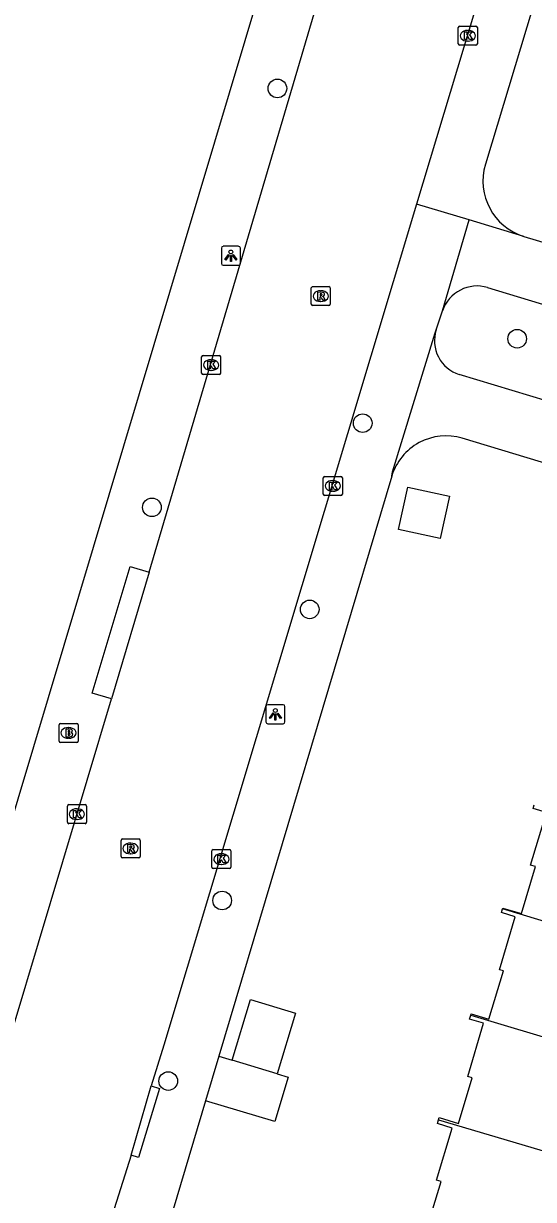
# Model space of a CAD drawing. Extents: x 162186 to 163152, y 385513 to 386513.
# Drawn here: x 162583.4 to 162610.2, y 386181.2 to 386243 of the extents above; entities that cross this region are included whole.
import ezdxf

# ---------------------------------------------------------------- set-up
doc = ezdxf.new("R2010")
doc.units = 0
for name, color, linetype in [('IMGEO_Boom', 7, 'Continuous'), ('IMGEO_Brandkraan', 7, 'Continuous'), ('IMGEO_Kolk', 7, 'Continuous'), ('IMGEO_Lichtpunt', 7, 'Continuous'), ('IMGEO_Pand', 7, 'Continuous'), ('IMGEO_Rijbaan_lokaal_gesloten', 7, 'Continuous'), ('IMGEO_Rioolput', 7, 'Continuous'), ('IMGEO_Voetpad_open', 7, 'Continuous')]:
    doc.layers.add(name, color=color, linetype=linetype)

msp = doc.modelspace()

# ---------------------------------------------------------------- linework, layer by layer
at = {"layer": 'IMGEO_Boom'}
for centre in [(162596.726, 386239.559), (162609.317, 386226.41), (162601.205, 386221.975), (162590.133, 386217.553), (162598.423, 386212.191), (162593.825, 386196.898), (162590.991, 386187.413)]:
    msp.add_circle(centre, 0.489, dxfattribs=at)
at = {"layer": 'IMGEO_Brandkraan'}
for p, q in [((162585.256, 386205.275), (162585.256, 386206.127)), ((162585.331, 386206.201), (162586.183, 386206.201)), ((162585.744, 386205.981), (162585.769, 386205.981)), ((162586.257, 386206.127), (162586.257, 386205.275)), ((162586.183, 386205.201), (162585.331, 386205.201)), ((162585.767, 386205.421), (162585.742, 386205.421))]:
    msp.add_line(p, q, dxfattribs=at)
for points in [[(162585.256, 386205.275), (162585.256, 386206.127)], [(162585.331, 386206.201), (162586.183, 386206.201)], [(162585.604, 386205.901), (162585.604, 386205.501), (162585.817, 386205.501)], [(162585.835, 386205.901), (162585.604, 386205.901)], [(162585.783, 386205.82), (162585.729, 386205.82), (162585.729, 386205.744)], [(162585.729, 386205.744), (162585.782, 386205.744)], [(162585.791, 386205.668), (162585.729, 386205.668), (162585.729, 386205.587)], [(162586.257, 386206.127), (162586.257, 386205.275)], [(162586.183, 386205.201), (162585.331, 386205.201)], [(162585.729, 386205.587), (162585.791, 386205.587)]]:
    msp.add_lwpolyline(points, dxfattribs=at)
for centre, radius, start, end in [((162585.333, 386206.125), 0.0765, 91.55205, 178.44795), ((162585.333, 386206.125), 0.0765, 91.55205, 178.44795), ((162585.784, 386205.782), 0.0379, 267.82845, 90.93552), ((162585.792, 386205.627), 0.0404, 269.87594, 90.50774), ((162585.839, 386205.756), 0.145, 59.4692, 91.53667), ((162585.864, 386205.803), 0.0922, 285.51372, 58.15012), ((162585.869, 386205.611), 0.105, 301.31148, 78.98903), ((162586.181, 386206.125), 0.0765, 1.55205, 88.44795), ((162586.181, 386206.125), 0.0765, 1.55205, 88.44795), ((162585.333, 386205.277), 0.0765, 181.55205, 268.44795), ((162585.333, 386205.277), 0.0765, 181.55205, 268.44795), ((162585.823, 386205.752), 0.251, 268.66757, 293.53466), ((162586.181, 386205.277), 0.0765, 271.55205, 358.44795), ((162586.181, 386205.277), 0.0765, 271.55205, 358.44795)]:
    msp.add_arc(centre, radius, start, end, dxfattribs=at)
for centre, major_axis, ratio, start_param, end_param in [((162585.743, 386205.701), (-0.387, 0.002), 0.722429, 4.712389, 7.853982), ((162585.768, 386205.701), (-0.39, 0.002), 0.717154, 1.570796, 4.712389)]:
    msp.add_ellipse(centre, major_axis=major_axis, ratio=ratio, start_param=start_param, end_param=end_param, dxfattribs=at)
at = {"layer": 'IMGEO_Kolk'}
for p, q in [((162606.226, 386241.901), (162606.226, 386242.753)), ((162606.301, 386242.827), (162607.153, 386242.827)), ((162607.227, 386242.753), (162607.227, 386241.901)), ((162606.714, 386242.607), (162606.739, 386242.607)), ((162607.153, 386241.827), (162606.301, 386241.827)), ((162606.737, 386242.047), (162606.712, 386242.047)), ((162592.744, 386224.604), (162592.744, 386225.456)), ((162592.819, 386225.53), (162593.671, 386225.53)), ((162593.745, 386225.456), (162593.745, 386224.604)), ((162593.232, 386225.31), (162593.257, 386225.31)), ((162593.671, 386224.53), (162592.819, 386224.53)), ((162593.255, 386224.75), (162593.23, 386224.75)), ((162599.135, 386218.251), (162599.135, 386219.103)), ((162599.21, 386219.177), (162600.062, 386219.177)), ((162599.623, 386218.957), (162599.648, 386218.957)), ((162600.136, 386219.103), (162600.136, 386218.251)), ((162600.062, 386218.177), (162599.21, 386218.177)), ((162599.646, 386218.397), (162599.621, 386218.397)), ((162585.695, 386201.009), (162585.695, 386201.861)), ((162585.77, 386201.935), (162586.622, 386201.935)), ((162586.183, 386201.715), (162586.208, 386201.715)), ((162586.696, 386201.861), (162586.696, 386201.009)), ((162586.622, 386200.935), (162585.77, 386200.935)), ((162586.206, 386201.155), (162586.181, 386201.155)), ((162593.282, 386198.647), (162593.282, 386199.499)), ((162593.357, 386199.573), (162594.209, 386199.573)), ((162594.283, 386199.499), (162594.283, 386198.647)), ((162593.77, 386199.353), (162593.795, 386199.353)), ((162594.209, 386198.573), (162593.357, 386198.573)), ((162593.793, 386198.793), (162593.768, 386198.793))]:
    msp.add_line(p, q, dxfattribs=at)
for points in [[(162606.226, 386241.901), (162606.226, 386242.753)], [(162606.301, 386242.827), (162607.153, 386242.827)], [(162607.227, 386242.753), (162607.227, 386241.901)], [(162606.547, 386242.527), (162606.67, 386242.527), (162606.67, 386242.376), (162606.8, 386242.527), (162606.964, 386242.527), (162606.818, 386242.376), (162606.971, 386242.127), (162606.819, 386242.127), (162606.734, 386242.291), (162606.67, 386242.224), (162606.67, 386242.127), (162606.547, 386242.127), (162606.547, 386242.527)], [(162607.153, 386241.827), (162606.301, 386241.827)], [(162592.744, 386224.604), (162592.744, 386225.456)], [(162592.819, 386225.53), (162593.671, 386225.53)], [(162593.745, 386225.456), (162593.745, 386224.604)], [(162593.065, 386225.23), (162593.188, 386225.23), (162593.188, 386225.079), (162593.318, 386225.23), (162593.482, 386225.23), (162593.336, 386225.079), (162593.489, 386224.83), (162593.337, 386224.83), (162593.252, 386224.994), (162593.188, 386224.927), (162593.188, 386224.83), (162593.065, 386224.83), (162593.065, 386225.23)], [(162593.671, 386224.53), (162592.819, 386224.53)], [(162599.135, 386218.251), (162599.135, 386219.103)], [(162599.21, 386219.177), (162600.062, 386219.177)], [(162599.456, 386218.877), (162599.579, 386218.877), (162599.579, 386218.726), (162599.709, 386218.877), (162599.873, 386218.877), (162599.727, 386218.726), (162599.88, 386218.477), (162599.728, 386218.477), (162599.643, 386218.641), (162599.579, 386218.574), (162599.579, 386218.477), (162599.456, 386218.477), (162599.456, 386218.877)], [(162600.136, 386219.103), (162600.136, 386218.251)], [(162600.062, 386218.177), (162599.21, 386218.177)], [(162585.695, 386201.009), (162585.695, 386201.861)], [(162585.77, 386201.935), (162586.622, 386201.935)], [(162586.016, 386201.635), (162586.139, 386201.635), (162586.139, 386201.484), (162586.269, 386201.635), (162586.433, 386201.635), (162586.287, 386201.484), (162586.44, 386201.235), (162586.288, 386201.235), (162586.203, 386201.399), (162586.139, 386201.332), (162586.139, 386201.235), (162586.016, 386201.235), (162586.016, 386201.635)], [(162586.696, 386201.861), (162586.696, 386201.009)], [(162586.622, 386200.935), (162585.77, 386200.935)], [(162593.282, 386198.647), (162593.282, 386199.499)], [(162593.357, 386199.573), (162594.209, 386199.573)], [(162594.283, 386199.499), (162594.283, 386198.647)], [(162593.603, 386199.273), (162593.726, 386199.273), (162593.726, 386199.122), (162593.856, 386199.273), (162594.02, 386199.273), (162593.874, 386199.122), (162594.027, 386198.873), (162593.875, 386198.873), (162593.79, 386199.037), (162593.726, 386198.97), (162593.726, 386198.873), (162593.603, 386198.873), (162593.603, 386199.273)], [(162594.209, 386198.573), (162593.357, 386198.573)]]:
    msp.add_lwpolyline(points, dxfattribs=at)
for centre, start, end in [((162606.303, 386242.751), 91.55205, 178.44795), ((162606.303, 386242.751), 91.55205, 178.44795), ((162607.151, 386242.751), 1.55205, 88.44795), ((162607.151, 386242.751), 1.55205, 88.44795), ((162606.303, 386241.903), 181.55205, 268.44795), ((162606.303, 386241.903), 181.55205, 268.44795), ((162607.151, 386241.903), 271.55205, 358.44795), ((162607.151, 386241.903), 271.55205, 358.44795), ((162592.821, 386225.454), 91.55205, 178.44795), ((162592.821, 386225.454), 91.55205, 178.44795), ((162593.669, 386225.454), 1.55205, 88.44795), ((162593.669, 386225.454), 1.55205, 88.44795), ((162592.821, 386224.606), 181.55205, 268.44795), ((162592.821, 386224.606), 181.55205, 268.44795), ((162593.669, 386224.606), 271.55205, 358.44795), ((162593.669, 386224.606), 271.55205, 358.44795), ((162599.212, 386219.101), 91.55205, 178.44795), ((162599.212, 386219.101), 91.55205, 178.44795), ((162600.06, 386219.101), 1.55205, 88.44795), ((162600.06, 386219.101), 1.55205, 88.44795), ((162599.212, 386218.253), 181.55205, 268.44795), ((162599.212, 386218.253), 181.55205, 268.44795), ((162600.06, 386218.253), 271.55205, 358.44795), ((162600.06, 386218.253), 271.55205, 358.44795), ((162585.772, 386201.859), 91.55205, 178.44795), ((162585.772, 386201.859), 91.55205, 178.44795), ((162586.62, 386201.859), 1.55205, 88.44795), ((162586.62, 386201.859), 1.55205, 88.44795), ((162585.772, 386201.011), 181.55205, 268.44795), ((162585.772, 386201.011), 181.55205, 268.44795), ((162586.62, 386201.011), 271.55205, 358.44795), ((162586.62, 386201.011), 271.55205, 358.44795), ((162593.359, 386199.497), 91.55205, 178.44795), ((162593.359, 386199.497), 91.55205, 178.44795), ((162594.207, 386199.497), 1.55205, 88.44795), ((162594.207, 386199.497), 1.55205, 88.44795), ((162593.359, 386198.649), 181.55205, 268.44795), ((162593.359, 386198.649), 181.55205, 268.44795), ((162594.207, 386198.649), 271.55205, 358.44795), ((162594.207, 386198.649), 271.55205, 358.44795)]:
    msp.add_arc(centre, 0.0765, start, end, dxfattribs=at)
for centre, major_axis, ratio, start_param, end_param in [((162606.713, 386242.327), (-0.387, 0.002), 0.722429, 4.712389, 7.853982), ((162606.738, 386242.327), (-0.39, 0.002), 0.717154, 1.570796, 4.712389), ((162593.231, 386225.03), (-0.387, 0.002), 0.722429, 4.712389, 7.853982), ((162593.256, 386225.03), (-0.39, 0.002), 0.717154, 1.570796, 4.712389), ((162599.622, 386218.677), (-0.387, 0.002), 0.722429, 4.712389, 7.853982), ((162599.647, 386218.677), (-0.39, 0.002), 0.717154, 1.570796, 4.712389), ((162586.182, 386201.435), (-0.387, 0.002), 0.722429, 4.712389, 7.853982), ((162586.207, 386201.435), (-0.39, 0.002), 0.717154, 1.570796, 4.712389), ((162593.769, 386199.073), (-0.387, 0.002), 0.722429, 4.712389, 7.853982), ((162593.794, 386199.073), (-0.39, 0.002), 0.717154, 1.570796, 4.712389)]:
    msp.add_ellipse(centre, major_axis=major_axis, ratio=ratio, start_param=start_param, end_param=end_param, dxfattribs=at)
at = {"layer": 'IMGEO_Lichtpunt'}
for p, q in [((162593.783, 386231.17), (162593.783, 386230.363)), ((162593.783, 386231.17), (162593.783, 386230.363)), ((162594.685, 386231.265), (162593.877, 386231.265)), ((162594.685, 386231.265), (162593.877, 386231.265)), ((162594.779, 386230.363), (162594.779, 386231.17)), ((162594.779, 386230.363), (162594.779, 386231.17)), ((162593.877, 386230.269), (162594.685, 386230.269)), ((162593.877, 386230.269), (162594.685, 386230.269)), ((162596.121, 386207.085), (162596.121, 386206.278)), ((162596.121, 386207.085), (162596.121, 386206.278)), ((162597.023, 386207.18), (162596.215, 386207.18)), ((162597.023, 386207.18), (162596.215, 386207.18)), ((162597.117, 386206.278), (162597.117, 386207.085)), ((162597.117, 386206.278), (162597.117, 386207.085)), ((162596.215, 386206.184), (162597.023, 386206.184)), ((162596.215, 386206.184), (162597.023, 386206.184))]:
    msp.add_line(p, q, dxfattribs=at)
for points in [[(162594.157, 386230.834), (162594.196, 386230.806), (162594.008, 386230.544), (162593.97, 386230.571), (162594.157, 386230.834)], [(162594.259, 386230.786), (162594.306, 386230.786), (162594.306, 386230.464), (162594.259, 386230.464), (162594.259, 386230.786)], [(162594.369, 386230.806), (162594.407, 386230.833), (162594.594, 386230.571), (162594.555, 386230.543), (162594.369, 386230.806)], [(162596.495, 386206.749), (162596.534, 386206.721), (162596.346, 386206.459), (162596.308, 386206.486), (162596.495, 386206.749)], [(162596.597, 386206.701), (162596.644, 386206.701), (162596.644, 386206.379), (162596.597, 386206.379), (162596.597, 386206.701)], [(162596.707, 386206.721), (162596.745, 386206.748), (162596.932, 386206.486), (162596.893, 386206.458), (162596.707, 386206.721)]]:
    msp.add_lwpolyline(points, dxfattribs=at)
for centre in [(162594.282, 386230.968), (162596.62, 386206.883)]:
    msp.add_circle(centre, 0.0994, dxfattribs=at)
for centre, start, end in [((162593.877, 386231.17), 90, 180), ((162593.877, 386231.17), 90, 180), ((162594.685, 386231.17), 0, 90), ((162594.685, 386231.17), 0, 90), ((162593.877, 386230.363), 180, 270), ((162593.877, 386230.363), 180, 270), ((162594.685, 386230.363), 270, 0), ((162594.685, 386230.363), 270, 360), ((162596.215, 386207.085), 90, 180), ((162596.215, 386207.085), 90, 180), ((162597.023, 386207.085), 0, 90), ((162597.023, 386207.085), 0, 90), ((162596.215, 386206.278), 180, 270), ((162596.215, 386206.278), 180, 270), ((162597.023, 386206.278), 270, 0), ((162597.023, 386206.278), 270, 360)]:
    msp.add_arc(centre, 0.0946, start, end, dxfattribs=at)
at = {"layer": 'IMGEO_Pand'}
for points in [[(162603.084, 386216.393), (162603.569, 386218.616), (162605.762, 386218.138), (162605.277, 386215.915), (162603.084, 386216.393)], [(162608.544, 386196.455), (162608.558, 386196.503), (162609.538, 386196.211), (162610.277, 386198.677), (162610.024, 386198.753), (162610.856, 386201.53), (162610.153, 386201.74), (162610.21, 386201.931)], [(162606.879, 386190.876), (162606.9, 386190.946), (162607.834, 386190.667), (162608.592, 386193.2), (162608.386, 386193.262), (162609.22, 386196.047), (162608.488, 386196.267), (162608.544, 386196.455)], [(162619.112, 386193.279), (162608.544, 386196.455)], [(162594.352, 386188.503), (162595.308, 386191.694), (162597.676, 386190.985), (162596.72, 386187.794)], [(162605.194, 386185.379), (162605.228, 386185.493), (162606.239, 386185.19), (162606.955, 386187.58), (162606.719, 386187.65), (162607.558, 386190.451), (162606.818, 386190.672), (162606.879, 386190.876)], [(162606.879, 386190.876), (162617.453, 386187.706)], [(162593.646, 386188.715), (162592.947, 386186.382)], [(162593.646, 386188.715), (162594.352, 386188.503)], [(162596.72, 386187.794), (162594.352, 386188.503)], [(162596.72, 386187.794), (162597.288, 386187.624), (162596.589, 386185.291), (162592.947, 386186.382)], [(162604.582, 386179.665), (162605.32, 386182.13), (162605.09, 386182.198), (162605.913, 386184.946), (162605.134, 386185.179), (162605.194, 386185.379)], [(162605.194, 386185.379), (162615.831, 386182.217)]]:
    msp.add_lwpolyline(points, dxfattribs=at)
at = {"layer": 'IMGEO_Rijbaan_lokaal_gesloten'}
for points in [[(162619.204, 386284.067), (162613.26, 386264.222), (162609.006, 386250), (162604.039, 386233.483)], [(162589.995, 386214.149), (162605.234, 386265.802)], [(162604.039, 386233.483), (162590.754, 386189.307), (162590.1, 386187.156)], [(162589.995, 386214.149), (162588.005, 386207.498)], [(162580.194, 386181.395), (162580.323, 386181.848), (162588.005, 386207.498)], [(162589.049, 386183.521), (162590.1, 386187.156)], [(162589.049, 386183.521), (162588.145, 386180.704), (162585.211, 386170.441)]]:
    msp.add_lwpolyline(points, dxfattribs=at)
at = {"layer": 'IMGEO_Rioolput'}
for p, q in [((162598.577, 386229.15), (162599.429, 386229.15)), ((162598.502, 386228.224), (162598.502, 386229.076)), ((162598.99, 386228.93), (162599.015, 386228.93)), ((162599.503, 386229.076), (162599.503, 386228.224)), ((162599.429, 386228.15), (162598.577, 386228.15)), ((162599.013, 386228.37), (162598.988, 386228.37)), ((162588.589, 386200.132), (162589.441, 386200.132)), ((162588.514, 386199.206), (162588.514, 386200.058)), ((162589.002, 386199.912), (162589.027, 386199.912)), ((162589.515, 386200.058), (162589.515, 386199.206)), ((162589.441, 386199.132), (162588.589, 386199.132)), ((162589.025, 386199.352), (162589, 386199.352))]:
    msp.add_line(p, q, dxfattribs=at)
for points in [[(162598.577, 386229.15), (162599.429, 386229.15)], [(162598.502, 386228.224), (162598.502, 386229.076)], [(162599.091, 386228.848), (162598.839, 386228.85), (162598.839, 386228.45)], [(162598.839, 386228.45), (162598.963, 386228.45), (162598.963, 386228.612), (162598.974, 386228.612)], [(162599.017, 386228.769), (162598.963, 386228.769), (162598.963, 386228.688)], [(162598.963, 386228.688), (162599.015, 386228.688)], [(162599.021, 386228.583), (162599.092, 386228.45), (162599.232, 386228.45), (162599.167, 386228.576)], [(162599.503, 386229.076), (162599.503, 386228.224)], [(162599.429, 386228.15), (162598.577, 386228.15)], [(162588.589, 386200.132), (162589.441, 386200.132)], [(162588.514, 386199.206), (162588.514, 386200.058)], [(162589.103, 386199.83), (162588.851, 386199.832), (162588.851, 386199.432)], [(162588.851, 386199.432), (162588.975, 386199.432), (162588.975, 386199.594), (162588.986, 386199.594)], [(162589.029, 386199.751), (162588.975, 386199.751), (162588.975, 386199.67)], [(162588.975, 386199.67), (162589.027, 386199.67)], [(162589.033, 386199.565), (162589.104, 386199.432), (162589.244, 386199.432), (162589.179, 386199.558)], [(162589.515, 386200.058), (162589.515, 386199.206)], [(162589.441, 386199.132), (162588.589, 386199.132)]]:
    msp.add_lwpolyline(points, dxfattribs=at)
for centre, radius, start, end in [((162598.579, 386229.074), 0.0765, 91.55205, 178.44795), ((162598.579, 386229.074), 0.0765, 91.55205, 178.44795), ((162599.427, 386229.074), 0.0765, 1.55205, 88.44795), ((162599.427, 386229.074), 0.0765, 1.55205, 88.44795), ((162598.973, 386228.559), 0.0533, 26.02933, 88.69889), ((162598.999, 386228.877), 0.19, 274.7715, 282.96867), ((162599.023, 386228.673), 0.0964, 77.00612, 93.18647), ((162599.037, 386228.73), 0.0378, 276.66336, 79.67722), ((162599.09, 386228.738), 0.109, 350.36119, 89.41601), ((162599.088, 386228.738), 0.112, 277.58423, 350.98172), ((162599.072, 386228.523), 0.108, 29.51342, 73.79051), ((162598.579, 386228.226), 0.0765, 181.55205, 268.44795), ((162598.579, 386228.226), 0.0765, 181.55205, 268.44795), ((162599.427, 386228.226), 0.0765, 271.55205, 358.44795), ((162599.427, 386228.226), 0.0765, 271.55205, 358.44795), ((162588.591, 386200.056), 0.0765, 91.55205, 178.44795), ((162588.591, 386200.056), 0.0765, 91.55205, 178.44795), ((162589.439, 386200.056), 0.0765, 1.55205, 88.44795), ((162589.439, 386200.056), 0.0765, 1.55205, 88.44795), ((162588.985, 386199.541), 0.0533, 26.02933, 88.69889), ((162589.011, 386199.859), 0.19, 274.7715, 282.96867), ((162589.035, 386199.655), 0.0964, 77.00612, 93.18647), ((162589.049, 386199.712), 0.0378, 276.66336, 79.67722), ((162589.102, 386199.72), 0.109, 350.36119, 89.41601), ((162589.1, 386199.72), 0.112, 277.58423, 350.98172), ((162589.084, 386199.505), 0.108, 29.51342, 73.79051), ((162588.591, 386199.208), 0.0765, 181.55205, 268.44795), ((162588.591, 386199.208), 0.0765, 181.55205, 268.44795), ((162589.439, 386199.208), 0.0765, 271.55205, 358.44795), ((162589.439, 386199.208), 0.0765, 271.55205, 358.44795)]:
    msp.add_arc(centre, radius, start, end, dxfattribs=at)
for centre, major_axis, ratio, start_param, end_param in [((162598.989, 386228.65), (-0.387, 0.002), 0.722429, 4.712389, 7.853982), ((162599.014, 386228.65), (-0.39, 0.002), 0.717154, 1.570796, 4.712389), ((162589.001, 386199.632), (-0.387, 0.002), 0.722429, 4.712389, 7.853982), ((162589.026, 386199.632), (-0.39, 0.002), 0.717154, 1.570796, 4.712389)]:
    msp.add_ellipse(centre, major_axis=major_axis, ratio=ratio, start_param=start_param, end_param=end_param, dxfattribs=at)
at = {"layer": 'IMGEO_Voetpad_open'}
for points in [[(162567.629, 386150.568), (162568.034, 386151.921), (162597.394, 386250), (162601.984, 386265.333)], [(162612.998, 386253.328), (162611.995, 386250), (162607.649, 386235.575)], [(162606.797, 386232.654), (162604.039, 386233.483)], [(162605.402, 386227.874), (162606.797, 386232.654)], [(162609.673, 386231.789), (162606.797, 386232.654)], [(162609.673, 386231.789), (162618.261, 386229.221)], [(162607.767, 386229.099), (162612.203, 386227.76)], [(162605.07, 386226.875), (162605.402, 386227.874)], [(162602.732, 386219.189), (162602.774, 386219.421), (162605.013, 386226.728), (162605.07, 386226.875)], [(162610.908, 386223.133), (162606.279, 386224.539)], [(162613.252, 386219.119), (162606.428, 386221.182)], [(162602.732, 386219.189), (162593.646, 386188.715)], [(162588.005, 386207.498), (162586.999, 386207.798), (162588.989, 386214.45), (162589.995, 386214.149)], [(162590.1, 386187.156), (162590.533, 386187.014), (162589.43, 386183.39), (162589.049, 386183.521)], [(162592.947, 386186.382), (162589.506, 386174.785)]]:
    msp.add_lwpolyline(points, dxfattribs=at)
for centre, radius, start, end in [((162610.559, 386234.696), 3.039, 163.19892, 253.0591), ((162607.214, 386227.271), 1.91, 73.16789, 161.59775), ((162606.813, 386226.296), 1.837, 161.63378, 253.094), ((162605.575, 386218.341), 2.967, 73.28736, 163.38254)]:
    msp.add_arc(centre, radius, start, end, dxfattribs=at)

doc.saveas('drawing.dxf')
